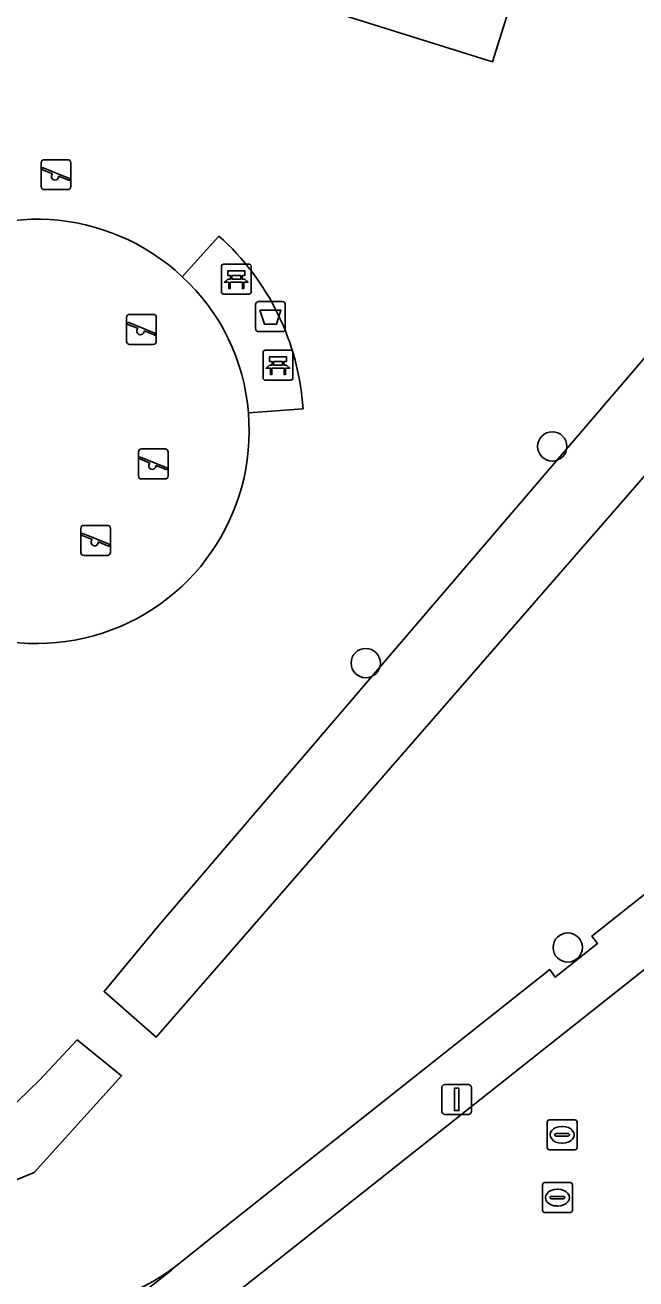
# Model space of a CAD drawing. Extents: x 157445 to 158888, y 383061 to 384688.
# Drawn here: x 158361.01 to 158381.4, y 384102.52 to 384144.41 of the extents above; entities that cross this region are included whole.
import ezdxf

# ---------------------------------------------------------------- set-up
doc = ezdxf.new("R2010")
doc.units = 0
for name, color, linetype in [('IMGEO_Afvalbak', 7, 'Continuous'), ('IMGEO_Bank', 7, 'Continuous'), ('IMGEO_Boom', 7, 'Continuous'), ('IMGEO_Groenvoorziening', 7, 'Continuous'), ('IMGEO_Lichtmast', 7, 'Continuous'), ('IMGEO_Rijbaan_lokaal_open', 7, 'Continuous'), ('IMGEO_Rioolput', 7, 'Continuous'), ('IMGEO_Speelvoorziening', 7, 'Continuous'), ('IMGEO_Terreindeel_zand', 7, 'Continuous'), ('IMGEO_Voetpad_open', 7, 'Continuous')]:
    doc.layers.add(name, color=color, linetype=linetype)

msp = doc.modelspace()

# ---------------------------------------------------------------- linework, layer by layer
at = {"layer": 'IMGEO_Afvalbak'}
for p, q in [((158368.705, 384134.268), (158368.705, 384135.068)), ((158368.705, 384135.068), (158368.705, 384134.268)), ((158368.805, 384135.168), (158369.595, 384135.168)), ((158369.595, 384135.168), (158368.805, 384135.168)), ((158369.695, 384135.068), (158369.695, 384134.268)), ((158369.695, 384134.268), (158369.695, 384135.068)), ((158369.595, 384134.168), (158368.805, 384134.168)), ((158368.805, 384134.168), (158369.595, 384134.168))]:
    msp.add_line(p, q, dxfattribs=at)
msp.add_lwpolyline([(158368.848, 384134.882), (158369.552, 384134.882), (158369.403, 384134.412), (158368.997, 384134.412), (158368.848, 384134.882)], dxfattribs=at)
for centre, start, end in [((158368.805, 384135.068), 90, 180), ((158368.805, 384135.068), 90, 180), ((158369.595, 384135.068), 0, 90), ((158369.595, 384135.068), 360, 90), ((158368.805, 384134.268), 180, 270), ((158368.805, 384134.268), 180, 270), ((158369.595, 384134.268), 270, 0), ((158369.595, 384134.268), 270, 0)]:
    msp.add_arc(centre, 0.1, start, end, dxfattribs=at)
at = {"layer": 'IMGEO_Bank'}
for p, q in [((158367.561, 384135.495), (158367.561, 384136.336)), ((158367.561, 384136.336), (158367.561, 384135.495)), ((158367.636, 384136.42), (158368.477, 384136.42)), ((158368.477, 384136.42), (158367.636, 384136.42)), ((158368.561, 384136.345), (158368.561, 384135.504)), ((158368.561, 384135.504), (158368.561, 384136.345)), ((158368.258, 384135.818), (158367.865, 384135.818)), ((158367.87, 384135.926), (158367.87, 384136.032)), ((158367.914, 384136.032), (158367.914, 384135.926)), ((158368.202, 384136.038), (158367.92, 384136.038)), ((158367.92, 384135.92), (158368.202, 384135.92)), ((158368.208, 384135.926), (158368.208, 384136.032)), ((158368.252, 384136.032), (158368.252, 384135.926)), ((158368.486, 384135.42), (158367.645, 384135.42)), ((158367.645, 384135.42), (158368.486, 384135.42)), ((158368.952, 384132.621), (158368.952, 384133.462)), ((158368.952, 384133.462), (158368.952, 384132.621)), ((158369.027, 384133.546), (158369.868, 384133.546)), ((158369.868, 384133.546), (158369.027, 384133.546)), ((158369.952, 384133.471), (158369.952, 384132.63)), ((158369.952, 384132.63), (158369.952, 384133.471)), ((158369.649, 384132.944), (158369.256, 384132.944)), ((158369.261, 384133.052), (158369.261, 384133.158)), ((158369.305, 384133.158), (158369.305, 384133.052)), ((158369.593, 384133.164), (158369.311, 384133.164)), ((158369.311, 384133.046), (158369.593, 384133.046)), ((158369.599, 384133.052), (158369.599, 384133.158)), ((158369.643, 384133.158), (158369.643, 384133.052)), ((158369.877, 384132.546), (158369.036, 384132.546)), ((158369.036, 384132.546), (158369.877, 384132.546))]:
    msp.add_line(p, q, dxfattribs=at)
for points in [[(158367.864, 384136.038), (158367.778, 384136.038), (158367.778, 384136.199), (158368.341, 384136.199), (158368.341, 384136.038), (158368.258, 384136.038)], [(158367.808, 384135.818), (158367.666, 384135.818), (158367.778, 384135.92), (158367.864, 384135.92)], [(158367.858, 384135.811), (158367.858, 384135.604), (158367.815, 384135.604), (158367.815, 384135.811)], [(158368.258, 384135.92), (158368.341, 384135.92), (158368.453, 384135.818), (158368.314, 384135.818)], [(158368.308, 384135.811), (158368.308, 384135.604), (158368.264, 384135.604), (158368.264, 384135.811)], [(158369.255, 384133.164), (158369.169, 384133.164), (158369.169, 384133.325), (158369.732, 384133.325), (158369.732, 384133.164), (158369.649, 384133.164)], [(158369.199, 384132.944), (158369.057, 384132.944), (158369.169, 384133.046), (158369.255, 384133.046)], [(158369.249, 384132.937), (158369.249, 384132.73), (158369.206, 384132.73), (158369.206, 384132.937)], [(158369.649, 384133.046), (158369.732, 384133.046), (158369.844, 384132.944), (158369.705, 384132.944)], [(158369.699, 384132.937), (158369.699, 384132.73), (158369.655, 384132.73), (158369.655, 384132.937)]]:
    msp.add_lwpolyline(points, dxfattribs=at)
for centre, radius, start, end in [((158367.639, 384136.342), 0.0779, 92.4484, 184.2845), ((158367.639, 384136.342), 0.0779, 92.4484, 184.2845), ((158368.483, 384136.342), 0.0779, 2.4484, 94.2845), ((158368.483, 384136.342), 0.0779, 2.4484, 94.2845), ((158367.808, 384135.811), 0.00671, 2.8957, 87.1043), ((158367.865, 384135.811), 0.00671, 92.8957, 177.1043), ((158367.863, 384136.031), 0.00671, 2.8957, 87.1043), ((158367.863, 384135.927), 0.00671, 272.8957, 357.1043), ((158367.92, 384136.031), 0.00671, 92.8957, 177.1043), ((158367.92, 384135.927), 0.00671, 182.8957, 267.1043), ((158368.202, 384136.031), 0.00671, 2.8957, 87.1043), ((158368.202, 384135.927), 0.00671, 272.8957, 357.1043), ((158368.259, 384136.031), 0.00671, 92.8957, 177.1043), ((158368.259, 384135.927), 0.00671, 182.8957, 267.1043), ((158368.257, 384135.811), 0.00671, 2.8957, 87.1043), ((158368.314, 384135.811), 0.00671, 92.8957, 177.1043), ((158367.639, 384135.498), 0.0779, 182.4484, 274.2845), ((158367.639, 384135.498), 0.0779, 182.4484, 274.2845), ((158368.483, 384135.498), 0.0779, 272.4484, 4.2845), ((158368.483, 384135.498), 0.0779, 272.4484, 4.2845), ((158369.03, 384133.468), 0.0779, 92.4484, 184.2845), ((158369.03, 384133.468), 0.0779, 92.4484, 184.2845), ((158369.874, 384133.468), 0.0779, 2.4484, 94.2845), ((158369.874, 384133.468), 0.0779, 2.4484, 94.2845), ((158369.199, 384132.937), 0.00671, 2.8957, 87.1043), ((158369.256, 384132.937), 0.00671, 92.8957, 177.1043), ((158369.254, 384133.157), 0.00671, 2.8957, 87.1043), ((158369.254, 384133.053), 0.00671, 272.8957, 357.1043), ((158369.311, 384133.157), 0.00671, 92.8957, 177.1043), ((158369.311, 384133.053), 0.00671, 182.8957, 267.1043), ((158369.593, 384133.157), 0.00671, 2.8957, 87.1043), ((158369.593, 384133.053), 0.00671, 272.8957, 357.1043), ((158369.65, 384133.157), 0.00671, 92.8957, 177.1043), ((158369.65, 384133.053), 0.00671, 182.8957, 267.1043), ((158369.648, 384132.937), 0.00671, 2.8957, 87.1043), ((158369.705, 384132.937), 0.00671, 92.8957, 177.1043), ((158369.03, 384132.624), 0.0779, 182.4484, 274.2845), ((158369.03, 384132.624), 0.0779, 182.4484, 274.2845), ((158369.874, 384132.624), 0.0779, 272.4484, 4.2845), ((158369.874, 384132.624), 0.0779, 272.4484, 4.2845)]:
    msp.add_arc(centre, radius, start, end, dxfattribs=at)
at = {"layer": 'IMGEO_Boom'}
for centre in [(158378.609, 384130.333), (158372.382, 384123.095), (158379.125, 384113.594)]:
    msp.add_circle(centre, 0.489, dxfattribs=at)
at = {"layer": 'IMGEO_Groenvoorziening'}
for points in [[(158376.618, 384143.183), (158350.795, 384151.262), (158353.483, 384159.852), (158379.305, 384151.772)], [(158353.483, 384159.852), (158350.795, 384151.262), (158376.618, 384143.183), (158379.305, 384151.772)], [(158363.645, 384112.123), (158365.389, 384110.601), (158388.965, 384137.711), (158387.933, 384140.589), (158365.504, 384114.371)]]:
    msp.add_lwpolyline(points, close=True, dxfattribs=at)
for points in [[(158366.04, 384102.95), (158367.369, 384104.008), (158378.525, 384112.858), (158378.707, 384112.602), (158380.123, 384113.733), (158379.932, 384113.977), (158411.677, 384139.171), (158414.593, 384144.072), (158413.839, 384144.687), (158412.967, 384145.167)], [(158391.96, 384141.155), (158388.965, 384137.711), (158365.389, 384110.601), (158363.645, 384112.123), (158365.504, 384114.371), (158387.933, 384140.589)], [(158366.255, 384136.001), (158367.48, 384137.359)], [(158370.288, 384131.588), (158368.463, 384131.455)], [(158357.49, 384107.718), (158343.353, 384125.166), (158341.839, 384123.606), (158352.056, 384110.642), (158356.011, 384105.747), (158358.918, 384105.101), (158361.311, 384106.079), (158364.228, 384109.308), (158362.752, 384110.505), (158361.496, 384109.179), (158360.391, 384108.097)], [(158360.391, 384108.097), (158361.496, 384109.179), (158362.752, 384110.505), (158364.228, 384109.308), (158361.311, 384106.079), (158358.918, 384105.101), (158356.011, 384105.747), (158357.501, 384103.903)]]:
    msp.add_lwpolyline(points, dxfattribs=at)
for centre, radius, start, end in [((158361.404, 384130.836), 7.086, 46.7978, 5.014), ((158361.823, 384131.038), 8.483, 3.7181, 48.1743), ((158362.254, 384107.761), 6.122, 219.0668, 308.1968)]:
    msp.add_arc(centre, radius, start, end, dxfattribs=at)
at = {"layer": 'IMGEO_Lichtmast'}
for p, q in [((158374.92, 384108.119), (158374.92, 384108.919)), ((158374.92, 384108.919), (158374.92, 384108.119)), ((158375.02, 384109.019), (158375.81, 384109.019)), ((158375.81, 384109.019), (158375.02, 384109.019)), ((158375.91, 384108.919), (158375.91, 384108.119)), ((158375.91, 384108.119), (158375.91, 384108.919)), ((158375.81, 384108.019), (158375.02, 384108.019)), ((158375.02, 384108.019), (158375.81, 384108.019))]:
    msp.add_line(p, q, dxfattribs=at)
msp.add_lwpolyline([(158375.34, 384108.894), (158375.49, 384108.894), (158375.49, 384108.144), (158375.34, 384108.144), (158375.34, 384108.894)], dxfattribs=at)
for centre, start, end in [((158375.02, 384108.919), 90, 180), ((158375.02, 384108.919), 90, 180), ((158375.81, 384108.919), 0, 90), ((158375.81, 384108.919), 360, 90), ((158375.02, 384108.119), 180, 270), ((158375.02, 384108.119), 180, 270), ((158375.81, 384108.119), 270, 0), ((158375.81, 384108.119), 270, 0)]:
    msp.add_arc(centre, 0.1, start, end, dxfattribs=at)
at = {"layer": 'IMGEO_Rijbaan_lokaal_open'}
msp.add_lwpolyline([(158386.881, 384109.933), (158388.505, 384111.232), (158385.015, 384115.503), (158366.065, 384100.475)], dxfattribs=at)
at = {"layer": 'IMGEO_Rioolput'}
for p, q in [((158378.437, 384106.91), (158378.437, 384107.762)), ((158378.512, 384107.836), (158379.364, 384107.836)), ((158379.438, 384107.762), (158379.438, 384106.91)), ((158378.696, 384107.33), (158378.696, 384107.342)), ((158379.134, 384107.293), (158378.736, 384107.293)), ((158378.739, 384107.379), (158379.137, 384107.379)), ((158378.925, 384107.616), (158378.95, 384107.616)), ((158379.18, 384107.342), (158379.18, 384107.33)), ((158379.364, 384106.836), (158378.512, 384106.836)), ((158378.948, 384107.056), (158378.923, 384107.056)), ((158378.281, 384104.813), (158378.281, 384105.665)), ((158378.356, 384105.739), (158379.208, 384105.739)), ((158379.282, 384105.665), (158379.282, 384104.813)), ((158378.54, 384105.233), (158378.54, 384105.245)), ((158378.978, 384105.196), (158378.58, 384105.196)), ((158378.583, 384105.282), (158378.981, 384105.282)), ((158378.769, 384105.519), (158378.794, 384105.519)), ((158379.024, 384105.245), (158379.024, 384105.233)), ((158379.208, 384104.739), (158378.356, 384104.739)), ((158378.792, 384104.959), (158378.767, 384104.959))]:
    msp.add_line(p, q, dxfattribs=at)
for points in [[(158378.437, 384106.91), (158378.437, 384107.762)], [(158378.512, 384107.836), (158379.364, 384107.836)], [(158379.438, 384107.762), (158379.438, 384106.91)], [(158379.364, 384106.836), (158378.512, 384106.836)], [(158378.281, 384104.813), (158378.281, 384105.665)], [(158378.356, 384105.739), (158379.208, 384105.739)], [(158379.282, 384105.665), (158379.282, 384104.813)], [(158379.208, 384104.739), (158378.356, 384104.739)]]:
    msp.add_lwpolyline(points, dxfattribs=at)
for centre, radius, start, end in [((158378.514, 384107.76), 0.0765, 91.552, 178.448), ((158378.514, 384107.76), 0.0765, 91.552, 178.448), ((158379.362, 384107.76), 0.0765, 1.552, 88.448), ((158379.362, 384107.76), 0.0765, 1.552, 88.448), ((158378.736, 384107.339), 0.0403, 85.8775, 175.7526), ((158378.733, 384107.329), 0.0366, 178.938, 274.7102), ((158379.137, 384107.336), 0.043, 264.8664, 352.4533), ((158379.141, 384107.341), 0.0386, 1.7309, 96.639), ((158378.514, 384106.912), 0.0765, 181.552, 268.448), ((158378.514, 384106.912), 0.0765, 181.552, 268.448), ((158379.362, 384106.912), 0.0765, 271.552, 358.448), ((158379.362, 384106.912), 0.0765, 271.552, 358.448), ((158378.358, 384105.663), 0.0765, 91.552, 178.448), ((158378.358, 384105.663), 0.0765, 91.552, 178.448), ((158379.206, 384105.663), 0.0765, 1.552, 88.448), ((158379.206, 384105.663), 0.0765, 1.552, 88.448), ((158378.58, 384105.242), 0.0403, 85.8775, 175.7526), ((158378.577, 384105.232), 0.0366, 178.938, 274.7102), ((158378.981, 384105.239), 0.043, 264.8664, 352.4533), ((158378.985, 384105.244), 0.0386, 1.7309, 96.639), ((158378.358, 384104.815), 0.0765, 181.552, 268.448), ((158378.358, 384104.815), 0.0765, 181.552, 268.448), ((158379.206, 384104.815), 0.0765, 271.552, 358.448), ((158379.206, 384104.815), 0.0765, 271.552, 358.448)]:
    msp.add_arc(centre, radius, start, end, dxfattribs=at)
for centre, major_axis, ratio, start_param, end_param in [((158378.924, 384107.336), (-0.387, 0.002), 0.722429, 4.712389, 7.853982), ((158378.949, 384107.336), (-0.39, 0.002), 0.717154, 1.570796, 4.712389), ((158378.768, 384105.239), (-0.387, 0.002), 0.722429, 4.712389, 7.853982), ((158378.793, 384105.239), (-0.39, 0.002), 0.717154, 1.570796, 4.712389)]:
    msp.add_ellipse(centre, major_axis=major_axis, ratio=ratio, start_param=start_param, end_param=end_param, dxfattribs=at)
at = {"layer": 'IMGEO_Speelvoorziening'}
for p, q in [((158361.645, 384139.91), (158362.435, 384139.91)), ((158362.435, 384139.91), (158361.645, 384139.91)), ((158361.545, 384139.01), (158361.545, 384139.81)), ((158361.545, 384139.81), (158361.545, 384139.01)), ((158361.928, 384139.438), (158361.589, 384139.575)), ((158361.614, 384139.635), (158362.49, 384139.282)), ((158362.535, 384139.81), (158362.535, 384139.01)), ((158362.535, 384139.01), (158362.535, 384139.81)), ((158362.466, 384139.222), (158362.126, 384139.359)), ((158362.435, 384138.91), (158361.645, 384138.91)), ((158361.645, 384138.91), (158362.435, 384138.91)), ((158364.398, 384133.842), (158364.398, 384134.642)), ((158364.398, 384134.642), (158364.398, 384133.842)), ((158364.467, 384134.467), (158365.343, 384134.114)), ((158364.498, 384134.742), (158365.288, 384134.742)), ((158365.288, 384134.742), (158364.498, 384134.742)), ((158365.388, 384134.642), (158365.388, 384133.842)), ((158365.388, 384133.842), (158365.388, 384134.642)), ((158364.781, 384134.27), (158364.442, 384134.407)), ((158365.319, 384134.054), (158364.979, 384134.191)), ((158365.288, 384133.742), (158364.498, 384133.742)), ((158364.498, 384133.742), (158365.288, 384133.742)), ((158364.793, 384129.347), (158364.793, 384130.147)), ((158364.793, 384130.147), (158364.793, 384129.347)), ((158365.176, 384129.775), (158364.837, 384129.912)), ((158364.862, 384129.972), (158365.738, 384129.619)), ((158364.893, 384130.247), (158365.683, 384130.247)), ((158365.683, 384130.247), (158364.893, 384130.247)), ((158365.783, 384130.147), (158365.783, 384129.347)), ((158365.783, 384129.347), (158365.783, 384130.147)), ((158365.714, 384129.559), (158365.374, 384129.696)), ((158365.683, 384129.247), (158364.893, 384129.247)), ((158364.893, 384129.247), (158365.683, 384129.247)), ((158362.868, 384126.793), (158362.868, 384127.593)), ((158362.868, 384127.593), (158362.868, 384126.793)), ((158363.251, 384127.221), (158362.912, 384127.358)), ((158362.937, 384127.418), (158363.813, 384127.065)), ((158362.968, 384127.693), (158363.758, 384127.693)), ((158363.758, 384127.693), (158362.968, 384127.693)), ((158363.858, 384127.593), (158363.858, 384126.793)), ((158363.858, 384126.793), (158363.858, 384127.593)), ((158363.789, 384127.005), (158363.449, 384127.142)), ((158363.758, 384126.693), (158362.968, 384126.693)), ((158362.968, 384126.693), (158363.758, 384126.693))]:
    msp.add_line(p, q, dxfattribs=at)
for centre, radius, start, end in [((158361.645, 384139.81), 0.1, 90, 180), ((158361.645, 384139.81), 0.1, 90, 180), ((158362.435, 384139.81), 0.1, 0, 90), ((158362.435, 384139.81), 0.1, 360, 90), ((158361.602, 384139.605), 0.0327, 68.078, 248.078), ((158362.007, 384139.348), 0.12, 130.9928, 5.1632), ((158362.478, 384139.252), 0.0327, 248.078, 68.078), ((158361.645, 384139.01), 0.1, 180, 270), ((158361.645, 384139.01), 0.1, 180, 270), ((158362.435, 384139.01), 0.1, 270, 0), ((158362.435, 384139.01), 0.1, 270, 0), ((158364.498, 384134.642), 0.1, 90, 180), ((158364.498, 384134.642), 0.1, 90, 180), ((158364.455, 384134.437), 0.0327, 68.078, 248.078), ((158365.288, 384134.642), 0.1, 0, 90), ((158365.288, 384134.642), 0.1, 360, 90), ((158364.86, 384134.18), 0.12, 130.9928, 5.1632), ((158365.331, 384134.084), 0.0327, 248.078, 68.078), ((158364.498, 384133.842), 0.1, 180, 270), ((158364.498, 384133.842), 0.1, 180, 270), ((158365.288, 384133.842), 0.1, 270, 0), ((158365.288, 384133.842), 0.1, 270, 0), ((158364.893, 384130.147), 0.1, 90, 180), ((158364.893, 384130.147), 0.1, 90, 180), ((158364.85, 384129.942), 0.0327, 68.078, 248.078), ((158365.683, 384130.147), 0.1, 0, 90), ((158365.683, 384130.147), 0.1, 360, 90), ((158365.255, 384129.685), 0.12, 130.9928, 5.1632), ((158365.726, 384129.589), 0.0327, 248.078, 68.078), ((158364.893, 384129.347), 0.1, 180, 270), ((158364.893, 384129.347), 0.1, 180, 270), ((158365.683, 384129.347), 0.1, 270, 0), ((158365.683, 384129.347), 0.1, 270, 0), ((158362.968, 384127.593), 0.1, 90, 180), ((158362.968, 384127.593), 0.1, 90, 180), ((158362.925, 384127.388), 0.0327, 68.078, 248.078), ((158363.758, 384127.593), 0.1, 0, 90), ((158363.758, 384127.593), 0.1, 360, 90), ((158363.33, 384127.131), 0.12, 130.9928, 5.1632), ((158363.801, 384127.035), 0.0327, 248.078, 68.078), ((158362.968, 384126.793), 0.1, 180, 270), ((158362.968, 384126.793), 0.1, 180, 270), ((158363.758, 384126.793), 0.1, 270, 0), ((158363.758, 384126.793), 0.1, 270, 0)]:
    msp.add_arc(centre, radius, start, end, dxfattribs=at)
at = {"layer": 'IMGEO_Terreindeel_zand'}
for centre, radius, start, end in [((158361.404, 384130.836), 7.086, 46.7978, 5.014), ((158361.579, 384130.921), 6.905, 4.4388, 47.3731)]:
    msp.add_arc(centre, radius, start, end, dxfattribs=at)
at = {"layer": 'IMGEO_Voetpad_open'}
for points in [[(158414.593, 384144.072), (158411.677, 384139.171), (158379.932, 384113.977), (158380.123, 384113.733), (158378.707, 384112.602), (158378.525, 384112.858), (158367.369, 384104.008), (158366.04, 384102.95), (158365.893, 384102.816), (158361.692, 384099.505)], [(158366.065, 384100.475), (158385.015, 384115.503), (158412.995, 384137.721)], [(158367.48, 384137.359), (158366.255, 384136.001)], [(158368.463, 384131.455), (158370.288, 384131.588)], [(158361.692, 384099.505), (158365.893, 384102.816), (158366.04, 384102.95)]]:
    msp.add_lwpolyline(points, dxfattribs=at)
for centre, radius, start, end in [((158361.823, 384131.038), 8.483, 3.7181, 48.1743), ((158361.579, 384130.921), 6.905, 4.4388, 47.3731), ((158362.254, 384107.761), 6.122, 219.0668, 308.1968)]:
    msp.add_arc(centre, radius, start, end, dxfattribs=at)

doc.saveas('drawing.dxf')
